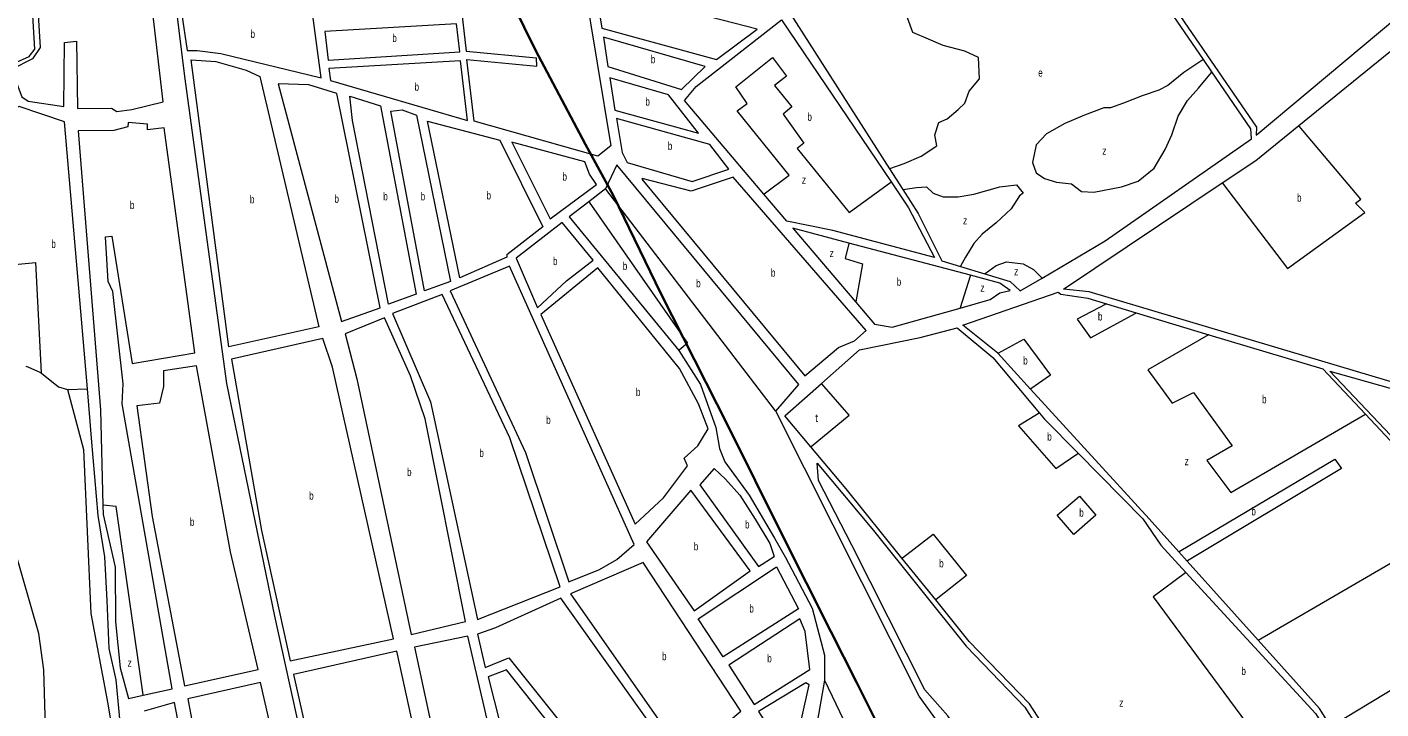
# Model space of a CAD drawing. Extents: x 639657 to 671642, y 222838 to 252123.
# Drawn here: x 654679 to 656371, y 228689 to 229541 of the extents above; entities that cross this region are included whole.
import ezdxf

# ---------------------------------------------------------------- set-up
doc = ezdxf.new("R2010")
doc.units = 0
doc.header["$LTSCALE"] = 4
for name, color, linetype, lineweight in [('1', 7, 'Continuous', 13), ('21', 7, 'Continuous', 13), ('5', 7, 'Continuous', 13), ('57', 7, 'Continuous', 35)]:
    doc.layers.add(name, color=color, linetype=linetype, lineweight=lineweight)
doc.layers.add('7', color=7, linetype='Continuous')

msp = doc.modelspace()

# ---------------------------------------------------------------- linework, layer by layer
at = {"layer": '1'}
for p, q in [((655628.39, 229298.66), (655599.97, 229332.19)), ((654758.371, 229048.179), (654754.862, 229088.804)), ((654771.04, 229062.9), (654774.166, 228943.711)), ((656128.721, 228873.507), (656118.219, 228885.205))]:
    msp.add_line(p, q, dxfattribs=at)
for points in [[(655731.897, 230145.996), (655783.11, 230068.23), (655825.65, 229999.78), (656081.6, 229620.02), (656101.05, 229582.51), (656215.39, 229416.21), (656215.1, 229406.11), (656456.848, 229608.823)], [(654693.25, 229556.482), (654695.85, 229515.54), (654686.38, 229501.45), (654659.9, 229488.2), (654672.66, 229454.03), (654680.91, 229448.56), (654725.3, 229441.67), (654726.29, 229521.98), (654741.1, 229523.69), (654742.54, 229439.34), (654784.68, 229439.71), (654791.62, 229435.73), (654810.29, 229437.92), (654849.28, 229447.7), (654795.55, 229909.73), (654789.53, 229910.08), (654784.33, 229943.06)], [(656268.075, 229417.933), (656389.44, 229516.6), (656537.178, 229643.377), (656759.781, 229834.397)], [(655516.861, 229737.875), (655539.82, 229704.06), (655756.877, 229364.028), (655773.47, 229338.035)], [(655206.91, 229696.59), (655227.85, 229510.98), (655315.69, 229502.55)], [(656148.974, 229500.702), (656097.92, 229575.59), (656074.98, 229616.92), (656021.782, 229688.863)], [(655289.49, 229635.28), (655295.9, 229622.71), (655374.49, 229599.77), (655408.63, 229392.85), (655392.621, 229379.921)], [(655599.97, 229332.19), (655500.69, 229449.32), (655515.27, 229466.7), (655621.98, 229550), (655758.88, 229347.547)], [(655392.621, 229379.921), (655237.93, 229423.52), (655228.86, 229500.68), (655316.07, 229492.494), (655315.69, 229502.55)], [(655947.514, 229227.407), (656026.16, 229273.96), (656209.15, 229401.3), (656208.11, 229413.96), (656159.633, 229485.066), (656148.974, 229500.702)], [(654754.862, 229088.804), (654726.01, 229422.79), (654669.39, 229441.96), (654649.53, 229432.24), (654657.57, 229293.87)], [(654824.604, 228705.951), (654860.49, 228713.84), (654798.03, 229070.37), (654799.6, 229095.3), (654786.72, 229210.65), (654780.52, 229223.23), (654777.34, 229278.8), (654785.28, 229279.77), (654810.83, 229120.58), (654889.11, 229134.13), (654850.61, 229415.3), (654829.8, 229412.65), (654829.69, 229419.95), (654805.79, 229421.97), (654805.44, 229416.39), (654787.87, 229412.06), (654743.37, 229411.44), (654771.04, 229062.9)], [(656172.579, 229346.346), (656214.7, 229374.54), (656268.075, 229417.933)], [(655614.65, 229060.95), (655643.4, 229094.21), (655416.07, 229368.91), (655402.06, 229338.94), (655381.11, 229322.875)], [(655758.88, 229347.547), (655780.76, 229315.19), (655813.26, 229252.94), (655685.96, 229286.8), (655628.39, 229298.66)], [(655773.47, 229338.035), (655792.47, 229308.27), (655822.13, 229248.77), (655845.454, 229241.771), (655875.961, 229232.617)], [(657037.288, 229043.82), (656993.99, 229013.35), (656849.14, 228916.72), (656785.92, 228965.03), (656544.27, 229049.71), (656006.23, 229210.12), (655974.16, 229213.53), (656172.579, 229346.346)], [(655381.11, 229322.875), (655356.6, 229304.08), (655493.6, 229137)], [(655706.174, 229271.199), (655636.26, 229289.75), (655714.75, 229197.195)], [(655894.53, 229221.22), (655858.167, 229230.869), (655706.174, 229271.199)], [(655875.961, 229232.617), (655907.61, 229223.12), (655920.25, 229211.27), (655947.514, 229227.407)], [(655845.271, 229190.007), (655882.79, 229200.65), (655894.71, 229208.98), (655907.77, 229211.96), (655894.53, 229221.22)], [(655714.75, 229197.195), (655737.94, 229169.85), (655760.14, 229165.86), (655845.271, 229190.007)], [(655892.15, 229133.35), (655848.44, 229168.6), (655967.55, 229210), (655971.03, 229207.26), (656004.42, 229202.14), (656027.796, 229195.119), (656065.018, 229183.939), (656155.857, 229156.655)], [(655671.795, 229095.74), (655719.28, 229137.58), (655795.36, 229153.25), (655841.18, 229165.28), (655885.77, 229128.32), (655944.239, 229058.725)], [(656155.857, 229156.655), (656298.17, 229113.91), (656351.312, 229057.379), (656475.77, 228924.982)], [(655493.6, 229137), (655520.66, 229094.43), (655539.71, 229040.79)], [(656118.219, 228885.205), (656081.27, 228926.36), (655933.009, 229088.63), (655892.15, 229133.35)], [(655658.418, 229016.551), (655625.91, 229055.31), (655671.795, 229095.74)], [(654815.685, 228274.924), (654846.417, 228291.59), (654845.019, 228316.763), (654842.224, 228347.53), (654831.044, 228448.222), (654828.248, 228478.989), (654803.093, 228597.861), (654796.105, 228667.786), (654790.515, 228725.125), (654782.129, 228764.283), (654779.334, 228824.418), (654776.539, 228878.96), (654768.154, 228930.704), (654759.768, 229027.201), (654758.371, 229048.179)], [(655818.1, 228671.12), (655816.667, 228673.12), (655793.86, 228704.96), (655614.65, 229060.95)], [(655944.239, 229058.725), (655950.51, 229051.26), (655992.619, 229008.544)], [(655539.71, 229040.79), (655544.664, 229014.26), (655551.332, 228997.58), (655581.339, 228955.88), (655613.012, 228902.504), (655626.348, 228879.152)], [(655772.454, 228877.405), (655702.67, 228963.79), (655658.418, 229016.551)], [(656001.779, 228431.934), (655829.57, 228680.09), (655801.16, 228712.56), (655709.95, 228893.67), (655668.024, 228974.228), (655666.357, 228995.912), (655736.97, 228912.09), (655852.79, 228767.21), (655925.91, 228691.1), (655953.63, 228647.02), (656031.29, 228568.82), (656062.27, 228523.05), (656078.49, 228486.75), (656106.34, 228449.53), (656125.77, 228399.73), (656143.41, 228369.68)], [(655992.619, 229008.544), (656073.32, 228926.68), (656095.72, 228893.48), (656127.215, 228859.263)], [(655537.996, 228989.24), (655519.91, 228968.99), (655593.2, 228866.69), (655612.643, 228879.426)], [(655537.996, 228989.24), (655552.166, 228975.896), (655569.67, 228955.88), (655588.84, 228925.856), (655607.178, 228895.832), (655612.643, 228879.426)], [(654774.166, 228943.711), (654774.48, 228931.73), (654789.43, 228866), (654790.01, 228797.92), (654795.81, 228740.44), (654806.27, 228701.92), (654824.604, 228705.951)], [(655626.348, 228879.152), (655660.38, 228815), (655675.65, 228755.93), (655675.68, 228724.78)], [(656275.602, 228387.663), (656148.55, 228370.61), (656111.9, 228451.33), (656082.49, 228492.39), (656064.29, 228531.46), (656036.8, 228574.27), (655957.16, 228655.87), (655931.87, 228695.05), (655856.57, 228773.28), (655814.709, 228825.099), (655772.454, 228877.405)], [(656127.215, 228859.263), (656289.19, 228683.29), (656313.814, 228644.624)], [(656308.004, 228666.871), (656294.04, 228689.37), (656217.22, 228774.935), (656128.721, 228873.507)], [(655675.68, 228724.78), (655660.61, 228639.06), (655643.75, 228601.87), (655653.15, 228591.26), (655682.31, 228595.96), (655728.45, 228615.08), (655733.57, 228603.12)], [(654884.19, 228280.18), (654884, 228278.46), (654941.88, 228289.36), (654863.54, 228696.7), (654825.86, 228686.08)]]:
    msp.add_lwpolyline(points, dxfattribs=at)
for points in [[(654618.24, 229842.86), (654522.17, 229983.8), (654490.45, 230021.66), (654447.51, 230063.02), (654313.57, 229949.13), (654569.86, 229454.31), (654682.03, 229504.18), (654688.99, 229513.72), (654683.28, 229611.75), (654686.95, 229654.94), (654683.78, 229681.3), (654665.71, 229741.36)], [(655540.79, 229500.56), (655591.41, 229538.41), (655389.23, 229591.17), (655397.27, 229539.76)], [(654921.3, 229507.97), (655046.68, 229477.56), (655033.61, 229577.81), (654872.45, 229559.21), (654879.32, 229511.67), (654891.79, 229511.84)], [(655051.41, 229535.77), (655055.59, 229499.76), (655219.91, 229510.01), (655215.75, 229545.16)], [(655496.83, 229463.22), (655526.73, 229491.98), (655399.37, 229528.63), (655405.05, 229491.99)], [(654931.58, 229141.38), (654884.22, 229500.15), (654915.42, 229498.22), (654953.21, 229487.16), (654970.31, 229479.45), (655044.08, 229166.57)], [(655056.6, 229489.47), (655058.32, 229474.25), (655229.53, 229424.26), (655220.93, 229498.86)], [(654993.23, 229470.11), (655072.37, 229172.98), (655120.49, 229190.41), (655066.51, 229458.26), (655031.52, 229469.15)], [(655518.04, 229408.34), (655480.59, 229456.55), (655407.41, 229477.64), (655413.58, 229437.15)], [(655085.92, 229424.18), (655082.68, 229454.62), (655120.91, 229442.71), (655165.61, 229207.14), (655130.96, 229194.63)], [(655175.86, 229211.58), (655133.69, 229436.01), (655147.86, 229437.5), (655165.8, 229430.88), (655208.58, 229223.2)], [(655220.13, 229227.88), (655179.67, 229423.56), (655270.09, 229399.71), (655323.89, 229291.6), (655278.83, 229256.61), (655278.87, 229253.39)], [(655532.21, 229394.58), (655415.67, 229426.87), (655422.73, 229384.24), (655428.93, 229371.88), (655510.52, 229348.33), (655556.31, 229363.36)], [(655285.18, 229397.13), (655333, 229301.39), (655390.84, 229344.5), (655381.85, 229357.26), (655376.03, 229372.85)], [(655447.29, 229350.88), (655650.98, 229105.06), (655693.23, 229140.44), (655713.1, 229148.88), (655727.74, 229161.76), (655561.61, 229353.34), (655508.99, 229335.85), (655447.92, 229351.75)], [(655290.5, 229252.48), (655316.98, 229190.36), (655353.46, 229224.16), (655386.63, 229249.75), (655347.89, 229296.88)], [(655416.17, 228875.61), (655437.82, 228894.6), (655282.26, 229242.27), (655207.89, 229211.6), (655301.99, 229009.54), (655356.39, 228847.92), (655394.64, 228863.28)], [(655321.19, 229182.05), (655439.17, 228919.75), (655474.58, 228952.67), (655504.52, 228992.83), (655500.29, 229002.22), (655517.26, 229017.71), (655530.49, 229039.15), (655518.22, 229070.12), (655494.57, 229114.25), (655392.36, 229240.17)], [(655242.29, 228800.79), (655345.31, 228841.32), (655282.6, 229027.53), (655197.86, 229206.73), (655135.86, 229183.1), (655183.48, 229072.53)], [(655159.38, 228782.02), (655227.07, 228798), (655176.91, 229051.39), (655158.28, 229105.03), (655125.83, 229177.81), (655076.68, 229157.58), (655091.48, 229101.31)], [(655008.09, 228748.98), (655137.32, 228776.34), (655061.16, 229116.13), (655049.03, 229151.83), (654934.6, 229125.96), (654972.15, 228911.72)], [(654835.79, 228929.36), (654876.13, 228717.71), (654968.27, 228738.11), (654933.63, 228885.19), (654891.08, 229117.62), (654849.89, 229111.46), (654849.74, 229091.92), (654844.89, 229071.02), (654816.55, 229067.83)], [(656781.69, 228960.67), (656792.54, 228953.09), (656625.61, 228774.8), (656307.02, 229111.03), (656538.75, 229045.55)], [(655453.46, 228897.61), (655512.76, 228811.65), (655582.75, 228861.39), (655508.83, 228962.39)], [(655358.33, 228832.7), (655501.73, 228627.61), (655570.93, 228686.15), (655448.9, 228871.98)], [(655517.64, 228801.41), (655615.513, 228866.642), (655643.018, 228814.1), (655548.86, 228754.16)], [(655281.48, 228752.79), (655472.26, 228513.54), (655543.07, 228550.41), (655346.37, 228827.37), (655264.81, 228790.15), (655242.14, 228782.31), (655251.57, 228740.77)], [(655556.11, 228743.52), (655587.57, 228694.33), (655657.188, 228738.206), (655651.354, 228785.744), (655644.685, 228801.59)], [(655282.25, 228426.45), (655344.47, 228448.59), (655285.56, 228579.69), (655257.93, 228659.44), (655230.14, 228779.78), (655163.49, 228765.97), (655238.32, 228417.89)], [(655090.96, 228382.54), (655217.76, 228412.88), (655141.2, 228760.93), (655012.43, 228731.85)], [(655278.45, 228638.46), (655354.63, 228459.05), (655461.17, 228507.37), (655278.48, 228737.71), (655255.4, 228728.79)], [(654880.45, 228701.66), (654946.15, 228348.3), (655050.9, 228373.17), (654970.87, 228721.82)], [(655629.38, 228628.53), (655636.68, 228629.49), (655656.63, 228718.92), (655652.51, 228721.66), (655593.08, 228685.6)]]:
    msp.add_lwpolyline(points, close=True, dxfattribs=at)
at = {"layer": '21'}
for points in [[(655756.877, 229364.028), (655757.377, 229364.207), (655775.372, 229370.636), (655796.249, 229379.921), (655815.967, 229392.687), (655813.647, 229406.613), (655818.287, 229421.7), (655828.725, 229426.342), (655842.644, 229437.948), (655850.763, 229446.072), (655856.562, 229461.159), (655869.32, 229476.246), (655868.16, 229502.938), (655850.763, 229511.062), (655824.086, 229518.025), (655805.528, 229526.149), (655785.811, 229534.273), (655777.692, 229557.484)], [(655599.97, 229332.19), (655600.47, 229332.573), (655631.351, 229356.202), (655566.337, 229436.266), (655578.839, 229445.441), (655564.67, 229466.29), (655610.513, 229502.987), (655628.017, 229479.634), (655613.014, 229467.958), (655634.685, 229441.27), (655623.849, 229432.097), (655649.688, 229396.234), (655641.353, 229389.562), (655706.367, 229309.498), (655758.38, 229347.185), (655758.88, 229347.547)], [(656148.974, 229500.702), (656148.474, 229500.368), (656124.489, 229484.37), (656104.772, 229468.122), (656093.173, 229462.319), (656072.296, 229455.356), (656049.098, 229446.072), (656032.86, 229440.269), (656024.741, 229440.269), (656000.384, 229430.985), (655976.027, 229420.54), (655952.83, 229407.774), (655940.072, 229393.847), (655935.432, 229371.797), (655940.072, 229359.031), (655950.51, 229352.068), (655965.589, 229347.426), (655984.146, 229345.105), (655996.905, 229335.82), (656011.983, 229334.66), (656046.779, 229341.623), (656067.656, 229348.586), (656087.374, 229364.834), (656101.292, 229388.045), (656109.411, 229406.613), (656117.53, 229429.824), (656129.129, 229449.553), (656143.047, 229464.64), (656159.228, 229484.567), (656159.633, 229485.066)], [(656172.579, 229346.346), (656172.96, 229345.846), (656253.982, 229239.442), (656350.67, 229309.498), (656339, 229321.174), (656345.669, 229326.178), (656268.498, 229417.433), (656268.075, 229417.933)], [(655614.65, 229060.95), (655614.268, 229061.45), (655402.442, 229338.44), (655402.06, 229338.94)], [(655773.47, 229338.035), (655773.97, 229338.106), (655790.45, 229340.462), (655803.208, 229341.623), (655811.327, 229333.499), (655824.086, 229328.857), (655842.644, 229328.857), (655862.361, 229332.339), (655894.837, 229341.623), (655915.715, 229343.944), (655923.834, 229333.499), (655919.194, 229330.017), (655908.756, 229313.77), (655890.198, 229296.362), (655872.8, 229282.435), (655862.361, 229270.83), (655851.922, 229253.422), (655845.732, 229242.271), (655845.454, 229241.771)], [(655381.11, 229322.875), (655381.459, 229322.375), (655504.655, 229146.032), (655494.1, 229137.409), (655493.6, 229137)], [(654571.943, 229262.868), (654606.037, 229274.735), (654629.796, 229241.171), (654689.89, 229246.765), (654697.214, 229108.969), (654697.241, 229108.47)], [(655706.174, 229271.199), (655706.049, 229270.699), (655701.365, 229251.952), (655723.036, 229245.28), (655714.836, 229197.695), (655714.75, 229197.195)], [(655845.271, 229190.007), (655845.429, 229190.508), (655858.009, 229230.369), (655858.167, 229230.869)], [(655875.961, 229232.617), (655876.461, 229232.981), (655890.198, 229242.977), (655902.956, 229247.619), (655923.834, 229245.298), (655936.592, 229238.335), (655947.013, 229227.908), (655947.514, 229227.407)], [(656027.796, 229195.119), (656027.297, 229194.857), (655991.425, 229176.056), (656008.095, 229152.704), (656064.519, 229183.665), (656065.018, 229183.939)], [(655892.15, 229133.35), (655892.65, 229133.621), (655924.745, 229151.036), (655958.085, 229106), (655933.51, 229088.976), (655933.009, 229088.63)], [(656155.857, 229156.655), (656155.357, 229156.366), (656079.777, 229112.672), (656109.784, 229070.972), (656136.456, 229084.316), (656184.799, 229017.596), (656153.126, 228999.248), (656183.132, 228959.216), (656350.812, 229057.087), (656351.312, 229057.379)], [(655658.418, 229016.551), (655658.918, 229016.962), (655706.365, 229055.96), (655672.23, 229095.24), (655671.795, 229095.74)], [(654729.82, 229088.31), (654754.362, 229088.794), (654754.862, 229088.804)], [(655944.239, 229058.725), (655943.739, 229058.417), (655918.076, 229042.616), (655964.753, 228989.24), (655992.119, 229008.198), (655992.619, 229008.544)], [(656118.219, 228885.205), (656118.719, 228885.502), (656313.16, 229000.916), (656321.495, 228989.24), (656129.221, 228873.807), (656128.721, 228873.507)], [(654824.604, 228705.951), (654824.532, 228706.451), (654790.515, 228941.893), (654774.666, 228943.655), (654774.166, 228943.711)], [(656217.22, 228774.935), (656475.27, 228924.692), (656475.77, 228924.982)], [(655772.454, 228877.405), (655772.954, 228877.792), (655811.387, 228907.508), (655853.063, 228855.8), (655815.209, 228825.499), (655814.709, 228825.099)], [(656127.215, 228859.263), (656126.715, 228858.893), (656086.445, 228829.112), (656249.813, 228607.268), (656313.314, 228644.332), (656313.814, 228644.624)], [(656308.004, 228666.871), (656308.504, 228667.174), (656493.197, 228779.072), (656554.877, 228697.34), (656363.433, 228578.676), (656362.933, 228578.366)], [(655728.45, 228615.08), (655728.209, 228615.58), (655675.921, 228724.28), (655675.68, 228724.78)]]:
    msp.add_lwpolyline(points, dxfattribs=at)
msp.add_lwpolyline([(655966.42, 228930.86), (655994.013, 228954.789), (656014.764, 228930.86), (655987.171, 228906.931)], close=True, dxfattribs=at)
at = {"layer": '5'}
for p, q in [((654718.81, 229091.38), (654729.82, 229088.31)), ((654729.82, 229088.31), (654750.06, 229013)), ((654693.91, 228783.05), (654612.78, 229063.48)), ((654750.06, 229013), (654759.11, 228808.02)), ((654759.11, 228808.02), (654780.36, 228695.11)), ((654700.39, 228737.6), (654693.91, 228783.05)), ((654709.36, 228411.4), (654700.39, 228737.6)), ((654780.36, 228695.11), (654783.46, 228674.75))]:
    msp.add_line(p, q, dxfattribs=at)
for points in [[(654678, 229117.44), (654680.219, 229116.447), (654696.18, 229109.31)], [(654696.18, 229109.31), (654697.241, 229108.47), (654718.81, 229091.38)]]:
    msp.add_lwpolyline(points, dxfattribs=at)
at = {"layer": '57', "lineweight": 13}
msp.add_lwpolyline([(654368.365, 231022.809), (654441.049, 230877.366), (654536.292, 230739.446), (654616.496, 230629.11), (654666.623, 230566.42), (654706.725, 230478.652), (654783.17, 230246.697), (654808.234, 230031.04), (654875.906, 229479.36), (654928.54, 229095.692), (654988.693, 228804.806), (655165.526, 228000)], dxfattribs=at)
at = {"layer": '57'}
msp.add_lwpolyline([(655230.486, 229683.485), (655314.685, 229512.103), (655376.853, 229394.339), (655411.902, 229330.05), (655471.203, 229208.031), (655555.387, 229042.485), (655622.89, 228906.526), (655683.62, 228785.64), (655715.824, 228722.209), (655822.31, 228509.167), (655872.579, 228406.772), (655913.82, 228324.854), (655956.503, 228247.194), (655995.477, 228168.122), (656027.416, 228109.238), (656060.557, 227999.674)], dxfattribs=at)

# ---------------------------------------------------------------- texts
at = {"layer": '7'}
for s, width, p in [('b', 0.75, (654958.575, 229527.685)), ('b', 0.75, (655135.696, 229522.46)), ('b', 0.75, (655458.73, 229495.925)), ('e', 0.75, (655942.662, 229479.124)), ('b', 0.75, (655163.506, 229461.56)), ('b', 0.75, (655451.907, 229442.99)), ('b', 0.75, (655654.337, 229423.989)), ('b', 0.75, (655479.886, 229387.6)), ('z', 0.8, (656022.693, 229381.638)), ('b', 0.75, (655348.288, 229349.26)), ('z', 0.8, (655647.269, 229345.224)), ('b', 0.75, (655124.385, 229324.625)), ('b', 0.75, (655171.17, 229324.54)), ('b', 0.75, (655253.405, 229325.72)), ('b', 0.75, (656266.022, 229322.881)), ('b', 0.75, (654807.848, 229313.675)), ('b', 0.75, (654957.812, 229320.765)), ('b', 0.75, (655063.431, 229321.545)), ('z', 0.8, (655848.714, 229294.597)), ('b', 0.75, (654709.73, 229265.135)), ('b', 0.75, (655336.481, 229243.62)), ('b', 0.75, (655423.648, 229237.54)), ('z', 0.8, (655682.029, 229253.751)), ('b', 0.75, (655608.687, 229229.2)), ('z', 0.8, (655912.506, 229230.768)), ('b', 0.75, (655515.334, 229215.856)), ('b', 0.75, (655765.916, 229217.797)), ('z', 0.8, (655870.402, 229210.383)), ('b', 0.75, (656017.265, 229174.389)), ('b', 0.75, (655923.912, 229119.345)), ('b', 0.75, (655440.028, 229079.96)), ('b', 0.75, (656222.309, 229070.973)), ('b', 0.75, (655327.958, 229045.095)), ('b', 0.75, (655953.918, 229024.269)), ('b', 0.75, (655244.484, 229003.76)), ('z', 0.8, (656125.456, 228993.543)), ('b', 0.75, (655154.177, 228979.915)), ('b', 0.75, (655031.837, 228950.405)), ('b', 0.75, (654882.852, 228917.665)), ('b', 0.75, (655993.927, 228929.193)), ('b', 0.75, (656208.972, 228930.861)), ('b', 0.75, (655576.41, 228914.462)), ('b', 0.75, (655512.379, 228887.02)), ('b', 0.75, (655818.89, 228865.809)), ('b', 0.75, (655581.776, 228809.38)), ('b', 0.75, (655472.717, 228749.795)), ('b', 0.75, (655604.119, 228747.13)), ('z', 0.8, (654805, 228741.67)), ('b', 0.75, (656196.521, 228731.249)), ('z', 0.8, (656043.772, 228691.634))]:
    msp.add_text(s, height=10, dxfattribs=dict(at, width=width)).set_placement(p)
msp.add_text('t', height=10, dxfattribs=at).set_placement((655663.857, 229047.621))

doc.saveas('drawing.dxf')
